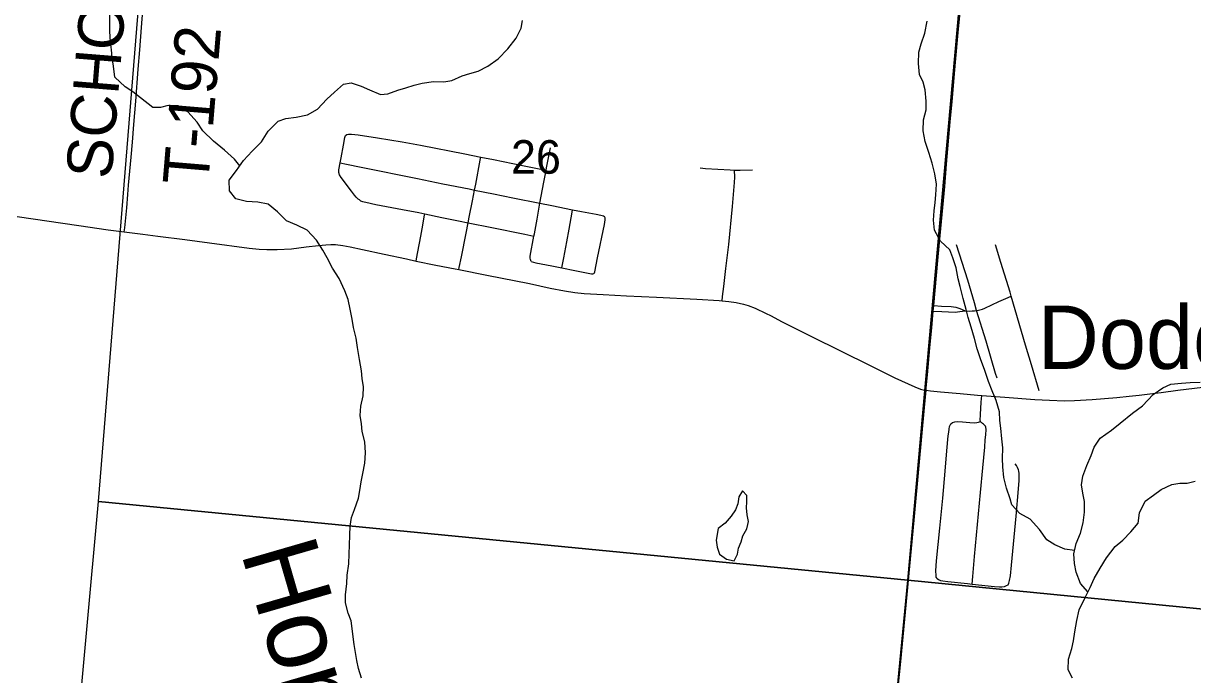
# Model space of a CAD drawing. Extents: x 0 to 1134, y 0 to 440.
# Drawn here: x 228.85 to 272.6, y 348.42 to 372.79 of the extents above; entities that cross this region are included whole.
import ezdxf

# ---------------------------------------------------------------- set-up
doc = ezdxf.new("R2010")
doc.units = 0
for name, color, linetype in [('GM_X_County_Road', 7, 'Continuous'), ('GM_X_Minor_Lake', 7, 'Continuous'), ('GM_X_Minor_River', 7, 'Continuous'), ('GM_X_Minor_River_Text', 7, 'Continuous'), ('GM_X_Section', 7, 'Continuous'), ('GM_X_Section_Text', 7, 'Continuous'), ('GM_X_State_Route', 7, 'Continuous'), ('GM_X_Township_Road', 7, 'Continuous'), ('GM_X_Township_Road_Text', 7, 'Continuous'), ('GM_X_Unincorporated_Text', 7, 'Continuous')]:
    doc.layers.add(name, color=color, linetype=linetype)

msp = doc.modelspace()

# ---------------------------------------------------------------- linework, layer by layer
at = {"layer": 'GM_X_County_Road'}
for points in [[(228.609, 365.563), (230.915, 365.227), (232.023, 365.065), (232.622, 364.986)], [(232.622, 364.986), (233.317, 364.894), (233.873, 364.827), (234.889, 364.697), (235.813, 364.574), (237.293, 364.38), (237.665, 364.342), (237.961, 364.32), (238.346, 364.325), (238.875, 364.356), (239.431, 364.419), (239.887, 364.472), (240.163, 364.506), (240.347, 364.514), (240.531, 364.508), (240.806, 364.477), (241.08, 364.428), (241.533, 364.324), (242.352, 364.145), (243.18, 363.97), (243.546, 363.894)], [(243.546, 363.894), (244.279, 363.743), (244.999, 363.601), (245.143, 363.572)], [(245.143, 363.572), (246.186, 363.359), (247.786, 363.048), (248.562, 362.883), (249.093, 362.777), (249.483, 362.717), (249.833, 362.683), (250.538, 362.638), (251.421, 362.594), (252.536, 362.54), (254.045, 362.468), (254.882, 362.417), (254.993, 362.407)], [(254.993, 362.407), (255.251, 362.382), (255.526, 362.342), (255.797, 362.282), (255.973, 362.229), (256.23, 362.126), (256.648, 361.934), (256.811, 361.852), (257.246, 361.623), (258.343, 361.065), (260.541, 359.978), (261.458, 359.526), (262.208, 359.181), (262.421, 359.104), (262.513, 359.079), (262.605, 359.059), (262.629, 359.056)], [(264.71, 358.866), (265.578, 358.794), (266.694, 358.712), (267.253, 358.681), (267.813, 358.665), (268.187, 358.669), (268.84, 358.713), (269.77, 358.792), (270.234, 358.837), (270.602, 358.876), (270.997, 358.919), (271.431, 358.974), (272.052, 359.058), (273.295, 359.206), (274.06, 359.314), (275.47, 359.506), (276.171, 359.605), (276.447, 359.635), (276.639, 359.64), (276.841, 359.625), (277.108, 359.6), (277.29, 359.59), (277.463, 359.585), (277.952, 359.63)], [(262.629, 359.056), (262.791, 359.032), (263.163, 358.996), (263.905, 358.933), (264.556, 358.879), (264.71, 358.866)]]:
    msp.add_lwpolyline(points, dxfattribs=at)
at = {"layer": 'GM_X_Minor_Lake'}
for points in [[(255.953, 354.036), (255.976, 354.142), (255.934, 354.393), (255.903, 354.656), (255.917, 354.883), (255.92, 355.122), (255.752, 355.295), (255.624, 355.069), (255.586, 354.808), (255.492, 354.581), (255.33, 354.344), (255.111, 354.085), (254.847, 353.883)], [(254.847, 353.883), (254.773, 353.452), (254.815, 353.189), (254.903, 352.926), (255.162, 352.741), (255.446, 352.68), (255.574, 352.918), (255.611, 353.145), (255.705, 353.383), (255.776, 353.61), (255.916, 353.87), (255.953, 354.036)]]:
    msp.add_lwpolyline(points, dxfattribs=at)
at = {"layer": 'GM_X_Minor_River'}
for points in [[(236.944, 367.453), (236.748, 367.706), (236.377, 368.041), (235.96, 368.376), (235.567, 368.768), (235.343, 369.09), (234.995, 369.481), (234.622, 369.702), (234.259, 369.718), (233.973, 369.642), (233.689, 369.645), (232.945, 370.224), (232.652, 370.41), (232.27, 370.779), (232.218, 371.19), (232.165, 371.509), (232.146, 371.794), (232.104, 372.102), (232.086, 372.478), (232.078, 372.763), (232.082, 373.116)], [(240.996, 350.72), (240.899, 351.097), (240.902, 351.405), (240.953, 351.825), (240.968, 352.133), (241.019, 352.565), (241.035, 352.94), (241.051, 353.259), (241.067, 353.635), (241.071, 353.976), (241.12, 354.294), (241.238, 354.6), (241.391, 355.02), (241.44, 355.304), (241.49, 355.633), (241.55, 355.94), (241.623, 356.326), (241.651, 356.713), (241.622, 357.123), (241.524, 357.512), (241.505, 357.797), (241.452, 358.116), (241.468, 358.458), (241.564, 358.855), (241.568, 359.185), (241.526, 359.493), (241.496, 359.789), (241.421, 360.212), (241.347, 360.657), (241.295, 361.01), (241.197, 361.41), (241.144, 361.718), (241.069, 362.095), (240.994, 362.46), (240.873, 362.78), (240.663, 363.239), (240.417, 363.629), (240.217, 364.019), (240.05, 364.305), (239.816, 364.673), (239.468, 365.053), (239.083, 365.24), (238.687, 365.404), (238.35, 365.739), (238.001, 366.016), (237.615, 366.101), (237.195, 366.117), (236.798, 366.225), (236.563, 366.524), (236.545, 366.923), (236.822, 367.283), (237.088, 367.656), (237.411, 368.005), (237.757, 368.353), (238.012, 368.749), (238.381, 369.131), (238.667, 369.23), (239.054, 369.282), (239.476, 369.368), (239.854, 369.58), (240.2, 369.951), (240.488, 370.209), (240.821, 370.513), (241.106, 370.566), (241.492, 370.436), (241.797, 370.296), (242.205, 370.131), (242.489, 370.15), (242.855, 370.294), (243.152, 370.381), (243.472, 370.48), (243.768, 370.544), (244.19, 370.607), (244.577, 370.602), (244.884, 370.644), (245.262, 370.822), (245.559, 370.909), (245.867, 370.996), (246.222, 371.185), (246.612, 371.465), (246.981, 371.836), (247.293, 372.231), (247.48, 372.604), (247.529, 372.9)], [(265.832, 354.771), (265.77, 354.999), (265.639, 355.399), (265.541, 355.787), (265.501, 356.198), (265.493, 356.505), (265.498, 356.904), (265.468, 357.246), (265.428, 357.634), (265.386, 357.93), (265.379, 358.249), (265.247, 358.672), (265.104, 359.038), (264.96, 359.382), (264.829, 359.793), (264.664, 360.239), (264.543, 360.605), (264.446, 360.994), (264.314, 361.417), (264.205, 361.782), (264.129, 362.079), (264.021, 362.491), (263.901, 362.936), (263.825, 363.233), (263.751, 363.644), (263.63, 364.01), (263.52, 364.307), (263.171, 364.631), (262.938, 365.055), (262.908, 365.42), (262.935, 365.772), (262.973, 366.079), (262.999, 366.375), (263.016, 366.773), (262.952, 367.161), (262.855, 367.55), (262.735, 367.961), (262.592, 368.361), (262.517, 368.761), (262.534, 369.182), (262.629, 369.556), (262.633, 369.875), (262.593, 370.297), (262.517, 370.583), (262.384, 370.869), (262.344, 371.291), (262.36, 371.712), (262.444, 372.018), (262.585, 372.415), (262.671, 372.869)], [(268.686, 351.519), (268.403, 351.831), (268.249, 352.254), (268.185, 352.574), (268.155, 352.939), (268.251, 353.325), (268.404, 353.71), (268.511, 354.096), (268.561, 354.494), (268.555, 354.893), (268.49, 355.212), (268.449, 355.52), (268.498, 355.839), (268.64, 356.247), (268.804, 356.61), (268.922, 356.927), (269.142, 357.266), (269.568, 357.569), (269.89, 357.827), (270.35, 358.198), (270.73, 358.478), (271.122, 358.895), (271.49, 359.152), (271.788, 359.286), (272.187, 359.327), (272.507, 359.346), (272.883, 359.364)], [(268.109, 348.281), (267.942, 348.59), (267.958, 348.989), (268.089, 349.397), (268.149, 349.681), (268.199, 350.011), (268.272, 350.443), (268.357, 350.84), (268.568, 351.282), (268.766, 351.679), (268.918, 352.007), (269.14, 352.403), (269.384, 352.787), (269.708, 353.205), (269.996, 353.452), (270.296, 353.756), (270.562, 354.084), (270.612, 354.47), (270.823, 354.912), (271.145, 355.136), (271.432, 355.349), (271.822, 355.527), (272.119, 355.58), (272.404, 355.577), (272.701, 355.653)], [(268.184, 353.057), (267.827, 353.113), (267.441, 353.277), (267.147, 353.463), (266.867, 353.853), (266.518, 354.233), (266.134, 354.446), (265.832, 354.771)], [(241.501, 348.289), (241.391, 348.643), (241.327, 348.94), (241.274, 349.248), (241.221, 349.545), (241.106, 350.423), (240.996, 350.72)]]:
    msp.add_lwpolyline(points, dxfattribs=at)
at = {"layer": 'GM_X_Section'}
for points in [[(234.046, 384.455), (264.588, 381.46), (261.94, 351.945), (231.657, 354.89)], [(264.588, 381.46), (294.966, 378.556), (292.327, 348.97), (261.94, 351.945)], [(231.657, 354.89), (261.94, 351.945), (259.043, 321.9), (228.905, 324.639)], [(261.94, 351.945), (292.327, 348.97), (289.435, 319.16), (259.043, 321.9)]]:
    msp.add_lwpolyline(points, close=True, dxfattribs=at)
at = {"layer": 'GM_X_State_Route'}
msp.add_lwpolyline([(261.489, 346.96), (261.688, 348.907), (261.92, 351.413), (262.178, 354.197), (262.364, 356.239), (262.565, 358.412), (262.629, 359.056), (262.637, 359.142), (262.678, 359.634), (262.769, 360.643), (262.842, 361.391), (262.898, 362.012), (262.918, 362.227), (263.02, 363.348), (263.07, 363.91), (263.152, 364.854), (263.324, 366.685), (263.398, 367.52), (263.533, 369.099), (263.599, 369.846), (263.681, 370.767), (263.732, 371.338), (263.832, 372.442), (263.987, 374.098)], dxfattribs=at)
at = {"layer": 'GM_X_Township_Road'}
for points in [[(232.622, 364.986), (232.638, 365.136), (232.713, 365.89), (232.752, 366.388), (232.783, 366.728), (232.876, 367.78), (232.928, 368.347), (232.982, 369.007), (233.05, 369.881), (233.146, 371.08), (233.207, 371.8), (233.267, 372.634), (233.436, 374.883), (233.482, 375.422), (233.513, 375.873), (233.544, 376.261), (233.581, 376.712), (233.622, 377.215), (233.664, 377.842), (233.71, 378.381), (233.736, 378.847), (233.767, 379.101), (233.814, 379.282)], [(240.702, 367.566), (240.738, 367.751), (240.823, 368.225), (240.881, 368.513), (240.891, 368.556), (240.905, 368.586), (240.946, 368.623)], [(240.946, 368.623), (241.01, 368.64), (241.06, 368.645), (241.128, 368.645), (241.373, 368.612), (242.095, 368.506), (243.023, 368.357), (243.706, 368.231), (245.37, 367.9), (245.962, 367.775)], [(248.407, 367.285), (248.425, 367.385), (248.574, 368.126)], [(245.729, 366.547), (245.776, 366.765), (245.942, 367.664), (245.962, 367.775)], [(245.962, 367.775), (246.433, 367.688), (247.52, 367.467), (248.267, 367.313), (248.407, 367.285)], [(241.461, 366.152), (241.42, 366.178), (241.38, 366.21), (241.305, 366.284), (241.242, 366.355), (241.119, 366.508), (240.738, 367.024), (240.68, 367.12), (240.652, 367.212), (240.652, 367.308), (240.702, 367.566)], [(240.702, 367.566), (240.939, 367.519), (241.489, 367.411), (243.593, 366.979), (244.543, 366.788), (245.524, 366.591), (245.729, 366.547)], [(248.174, 366.062), (248.328, 366.846), (248.407, 367.285)], [(254.173, 367.382), (254.368, 367.359), (255.292, 367.301), (255.453, 367.296)], [(254.993, 362.407), (255.011, 362.563), (255.054, 362.935), (255.14, 363.619), (255.246, 364.517), (255.38, 365.929), (255.462, 366.837), (255.471, 367.037), (255.453, 367.296)], [(255.453, 367.296), (255.668, 367.29), (256.137, 367.302)], [(245.489, 365.324), (245.529, 365.533), (245.654, 366.149), (245.729, 366.547)], [(245.729, 366.547), (246.433, 366.412), (247.164, 366.259), (248.174, 366.062)], [(241.461, 366.152), (241.536, 366.124), (241.657, 366.091), (242.032, 366.014), (243.028, 365.827), (243.643, 365.706), (243.871, 365.659)], [(247.953, 364.829), (247.968, 364.908), (248.069, 365.456), (248.174, 366.062)], [(248.174, 366.062), (248.622, 365.966), (249.399, 365.816)], [(243.546, 363.894), (243.562, 363.979), (243.61, 364.239), (243.72, 364.826), (243.792, 365.235), (243.85, 365.548), (243.871, 365.659)], [(243.871, 365.659), (244.509, 365.528), (245.13, 365.398), (245.489, 365.324)], [(249.001, 363.642), (249.069, 364.008), (249.18, 364.614), (249.266, 365.086), (249.382, 365.721), (249.399, 365.816)], [(249.399, 365.816), (249.73, 365.752), (250.28, 365.648), (250.462, 365.607), (250.55, 365.583), (250.592, 365.559)], [(250.198, 363.431), (250.224, 363.456), (250.237, 363.487), (250.332, 364.011), (250.593, 365.262), (250.616, 365.441), (250.613, 365.505), (250.592, 365.559)], [(245.143, 363.572), (245.158, 363.648), (245.24, 364.052), (245.418, 364.941), (245.489, 365.324)], [(245.489, 365.324), (246.376, 365.144), (247.616, 364.893), (247.953, 364.829)], [(247.854, 363.882), (247.833, 363.91), (247.819, 363.947), (247.812, 364.006), (247.814, 364.071), (247.953, 364.829)], [(264.519, 362.043), (264.438, 362.332), (264.188, 363.174), (263.984, 363.836), (263.771, 364.505)], [(265.814, 362.578), (265.77, 362.727), (265.427, 363.836), (265.228, 364.503)], [(247.854, 363.882), (247.94, 363.851), (248.029, 363.83), (248.622, 363.72), (249.001, 363.642)], [(249.001, 363.642), (249.483, 363.542), (250.107, 363.418), (250.154, 363.418), (250.198, 363.431)], [(264.519, 362.043), (264.59, 362.054), (264.642, 362.067), (264.738, 362.096), (264.831, 362.132), (265.353, 362.376), (265.612, 362.49), (265.814, 362.578)], [(266.86, 359.031), (266.576, 360.01), (266.352, 360.751), (265.814, 362.578)], [(262.898, 362.012), (263.22, 362), (263.719, 361.982), (263.894, 361.999), (264.09, 362.036)], [(262.918, 362.227), (263.207, 362.209), (263.561, 362.188), (263.737, 362.166), (263.889, 362.118), (264.09, 362.036)], [(264.09, 362.036), (264.147, 362.03), (264.247, 362.023), (264.347, 362.024), (264.446, 362.031), (264.519, 362.043)], [(265.289, 359.51), (265.231, 359.687), (264.873, 360.899), (264.519, 362.043)], [(264.668, 357.884), (264.659, 357.904), (264.654, 357.93), (264.662, 358.153), (264.692, 358.607), (264.71, 358.866)], [(263.043, 352.008), (263.011, 352.069), (263, 352.121), (262.995, 352.306), (263.02, 352.679), (263.145, 353.9), (263.251, 355.016), (263.341, 356.03), (263.406, 356.787), (263.459, 357.347), (263.478, 357.495), (263.49, 357.606), (263.508, 357.699), (263.553, 357.797), (263.614, 357.85), (263.709, 357.882), (263.801, 357.891), (263.988, 357.875), (264.266, 357.845), (264.453, 357.841), (264.531, 357.847), (264.59, 357.858), (264.668, 357.884)], [(264.358, 351.805), (264.381, 352.091), (264.441, 352.831), (264.552, 354.032), (264.663, 355.234), (264.748, 356.158), (264.824, 356.931), (264.845, 357.198), (264.861, 357.385), (264.872, 357.587), (264.863, 357.674), (264.846, 357.715), (264.818, 357.754), (264.782, 357.788), (264.744, 357.818), (264.703, 357.849), (264.682, 357.868), (264.668, 357.884)], [(265.697, 351.781), (265.727, 351.835), (265.756, 351.938), (265.783, 352.117), (265.824, 352.507), (265.994, 354.346), (266.085, 355.372), (266.111, 355.678), (266.115, 355.947), (266.105, 356.027), (266.09, 356.084), (266.055, 356.166), (266.009, 356.242), (265.956, 356.306)], [(263.043, 352.008), (263.089, 351.976), (263.169, 351.944), (263.259, 351.925), (263.442, 351.899), (264.179, 351.825), (264.358, 351.805)], [(264.358, 351.805), (265.192, 351.711), (265.376, 351.701), (265.469, 351.703), (265.56, 351.718), (265.641, 351.745), (265.697, 351.781)]]:
    msp.add_lwpolyline(points, dxfattribs=at)

# ---------------------------------------------------------------- texts
at = {"layer": 'GM_X_Minor_River_Text'}
msp.add_text('Honey', height=2.84, rotation=286.1947, dxfattribs=at).set_placement((236.975, 353.001))
at = {"layer": 'GM_X_Section_Text'}
msp.add_text('26', height=1.2557, rotation=0, dxfattribs=at).set_placement((247.094, 367.161))
at = {"layer": 'GM_X_Township_Road_Text'}
for s, rotation, p in [('SCHOOL', 85.392, (232.138, 366.935)), ('T-192', 85.2365, (235.755, 366.686))]:
    msp.add_text(s, height=1.7045, rotation=rotation, dxfattribs=at).set_placement(p)
at = {"layer": 'GM_X_Unincorporated_Text'}
msp.add_text('Dodo', height=2.3693, rotation=0, dxfattribs=at).set_placement((266.807, 359.858))

doc.saveas('drawing.dxf')
